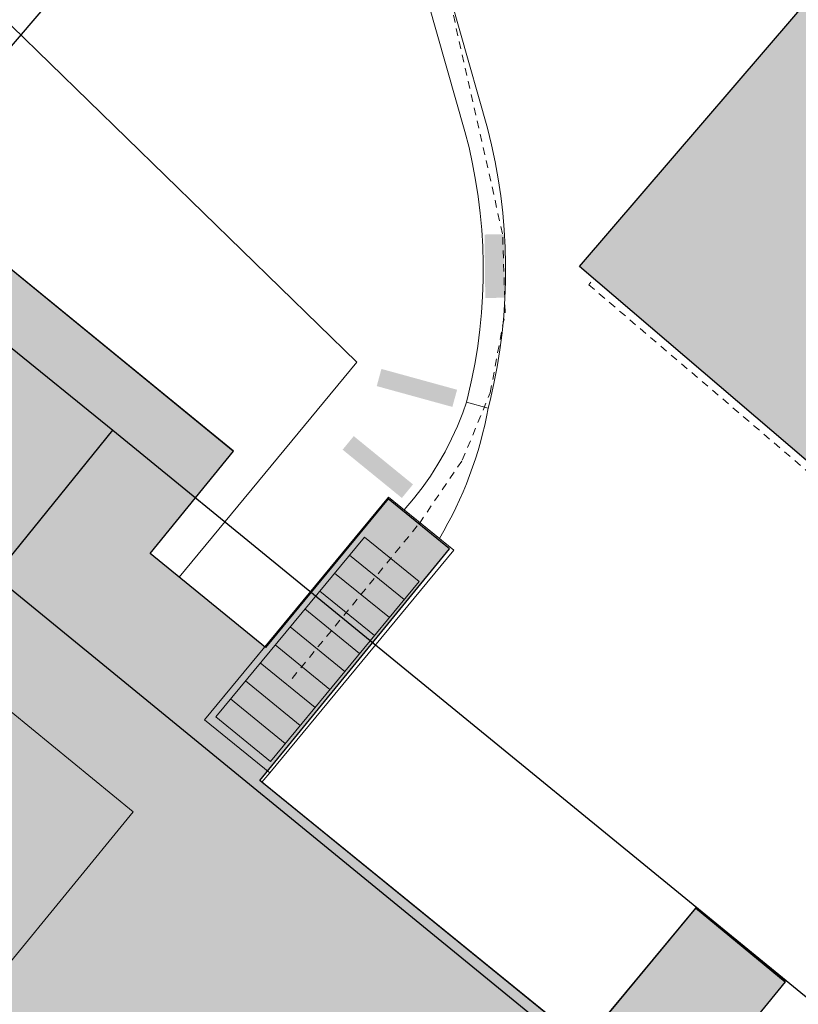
# Model space of a CAD drawing. Header units: metres. Extents: x 2695560 to 2696939, y 1260491 to 1262050.
# Tile 446 of 656: x 2696028 to 2696049, y 1261001 to 1261027. Entities that reach past the tile are written whole.
import ezdxf

# ---------------------------------------------------------------- set-up
doc = ezdxf.new("R2010")
doc.units = ezdxf.units.M
doc.linetypes.add('AUSGEZOGEN', pattern=[0])
doc.linetypes.add('VERDECKT2_S2', pattern=[0.36, 0.2, -0.16])
for name, color, linetype in [('XR$1$AV_Flächen (EO)', 7, 'AUSGEZOGEN'), ('XR$1$AV_Gebäudeflächen (BB)', 7, 'AUSGEZOGEN'), ('XR$1$AV_Gebäudeflächen ut.', 7, 'AUSGEZOGEN'), ('XR$1$AV_Linien (BB)', 7, 'AUSGEZOGEN'), ('XR$1$RP_Abstandslinie', 7, 'AUSGEZOGEN')]:
    doc.layers.add(name, color=color, linetype=linetype)
for name, color, linetype, lineweight in [('XR$2$ABW-Linie-R-ungenau', 4, 'VERDECKT2_S2', 18), ('XR$2$ELE-Flaeche-oberirdisch', 1, 'AUSGEZOGEN', 18), ('XR$2$ELE-Linie-ungenau', 1, 'VERDECKT2_S2', 18), ('XR$2$ELE-LinieAnker_Strebe', 1, 'AUSGEZOGEN', 18), ('XR$2$WAS-Linie-genau', 5, 'AUSGEZOGEN', 18)]:
    doc.layers.add(name, color=color, linetype=linetype, lineweight=lineweight)

msp = doc.modelspace()

# ---------------------------------------------------------------- hatches: boundary and pattern name
at = {"transparency": 33554687}
for points in [[(2696041.126, 1261021.63), (2696040.607, 1261021.624), (2696040.626, 1261019.938), (2696041.145, 1261019.944)], [(2696037.867, 1261018.052), (2696037.742, 1261017.596), (2696039.751, 1261017.043), (2696039.877, 1261017.499)], [(2696037.131, 1261016.267), (2696036.836, 1261015.906), (2696038.41, 1261014.623), (2696038.705, 1261014.984)]]:
    msp.add_hatch(color=7, dxfattribs=at).paths.add_polyline_path(points)
at = {"layer": 'XR$1$AV_Gebäudeflächen (BB)', "true_color": 0xd2d2d2, "transparency": 33554687}
msp.add_hatch(color=254, dxfattribs=at).paths.add_polyline_path([(2696058.033, 1261008.034), (2696065.388, 1261016.615), (2696066.084, 1261016.018), (2696068.59, 1261018.942), (2696068.473, 1261019.043), (2696071.206, 1261022.232), (2696071.324, 1261022.131), (2696073.86, 1261025.056), (2696073.15, 1261025.657), (2696080.504, 1261034.25), (2696065.589, 1261046.966), (2696058.227, 1261038.394), (2696057.553, 1261038.99), (2696054.941, 1261035.953), (2696054.904, 1261035.986), (2696052.338, 1261033.002), (2696052.376, 1261032.97), (2696049.777, 1261029.948), (2696050.484, 1261029.358), (2696043.127, 1261020.77)])
at = {"layer": 'XR$1$AV_Gebäudeflächen ut.', "true_color": 0xf5f5f5, "transparency": 33554687}
msp.add_hatch(color=7, dxfattribs=at).paths.add_polyline_path([(2696026.315, 1261022.095), (2696025.308, 1261020.861), (2696027.872, 1261018.75), (2696024.727, 1261014.861), (2696022.144, 1261016.988), (2696019.606, 1261013.884), (2696018.341, 1261014.931), (2696018.183, 1261015.062), (2696015.255, 1261011.495), (2696015.425, 1261011.358), (2696018.965, 1261008.447), (2696011.563, 1260999.389), (2696011.619, 1260999.329), (2696008.615, 1260995.787), (2696008.699, 1260995.719), (2696017.575, 1260988.412), (2696013.15, 1260983.024), (2696015.166, 1260981.392), (2696019.594, 1260986.784), (2696023.079, 1260983.96), (2696020.63, 1260981.001), (2696024.165, 1260978.064), (2696026.63, 1260981.004), (2696029.656, 1260978.535), (2696048.599, 1261001.762), (2696046.216, 1261003.729), (2696043.235, 1261000.125), (2696034.638, 1261007.115), (2696039.676, 1261013.27), (2696038.05, 1261014.602), (2696034.789, 1261010.654), (2696031.723, 1261013.149), (2696033.935, 1261015.868)])

# ---------------------------------------------------------------- linework, layer by layer
at = {"layer": 'XR$1$AV_Flächen (EO)', "color": 7, "linetype": 'AUSGEZOGEN', "transparency": 33554687}
msp.add_lwpolyline([(2696029.656, 1260978.535), (2696048.599, 1261001.762), (2696046.216, 1261003.729), (2696043.235, 1261000.125), (2696034.638, 1261007.115), (2696039.676, 1261013.27), (2696038.05, 1261014.602), (2696034.789, 1261010.654), (2696031.723, 1261013.149), (2696033.935, 1261015.868), (2696026.315, 1261022.095)], dxfattribs=at)
at = {"layer": 'XR$1$AV_Linien (BB)', "color": 7, "linetype": 'AUSGEZOGEN', "transparency": 33554687}
for p, q in [((2696027.872, 1261018.75), (2696030.735, 1261016.422)), ((2696030.735, 1261016.422), (2696059.461, 1260992.928))]:
    msp.add_line(p, q, dxfattribs=at)
msp.add_lwpolyline([(2696058.033, 1261008.034), (2696043.127, 1261020.77), (2696050.484, 1261029.358), (2696049.777, 1261029.948), (2696052.376, 1261032.97), (2696052.338, 1261033.002), (2696054.904, 1261035.986), (2696054.941, 1261035.953), (2696057.553, 1261038.99), (2696058.227, 1261038.394), (2696065.589, 1261046.966), (2696080.504, 1261034.25), (2696073.15, 1261025.657), (2696073.86, 1261025.056), (2696071.324, 1261022.131), (2696071.206, 1261022.232), (2696068.473, 1261019.043), (2696068.59, 1261018.942), (2696066.084, 1261016.018), (2696065.388, 1261016.615), (2696058.033, 1261008.034)], close=True, dxfattribs=at)
msp.add_lwpolyline([(2696059.461, 1260992.928), (2696056.307, 1260989.058), (2696027.584, 1261012.546), (2696030.735, 1261016.422)], dxfattribs=at)
at = {"layer": 'XR$1$RP_Abstandslinie', "color": 7, "linetype": 'AUSGEZOGEN', "transparency": 33554687}
msp.add_lwpolyline([(2696134.88, 1261056.31), (2696086.3, 1261094.61), (2696057.51, 1261061.02), (2696028.87, 1261027.61), (2696004.507, 1260999.152)], dxfattribs=at)
at = {"layer": 'XR$2$ABW-Linie-R-ungenau', "linetype": 'VERDECKT2_S2', "transparency": 33554687}
msp.add_lwpolyline([(2696043.428, 1261020.359), (2696043.373, 1261020.291), (2696049.815, 1261014.794), (2696050.121, 1261014.788)], dxfattribs=at)
at = {"layer": 'XR$2$ELE-Flaeche-oberirdisch', "transparency": 33554687}
for points in [[(2696037.898, 1261032.072), (2696040.086, 1261024.364), (2696040.194, 1261023.935), (2696040.289, 1261023.502), (2696040.37, 1261023.067), (2696040.438, 1261022.63), (2696040.492, 1261022.191), (2696040.532, 1261021.75), (2696040.558, 1261021.308), (2696040.571, 1261020.866), (2696040.57, 1261020.423), (2696040.555, 1261019.981), (2696040.526, 1261019.539), (2696040.483, 1261019.098), (2696040.426, 1261018.659), (2696040.356, 1261018.222), (2696040.272, 1261017.788), (2696040.175, 1261017.356), (2696040.125, 1261017.171), (2696040.704, 1261017.011), (2696040.704, 1261017.011), (2696040.757, 1261017.215), (2696040.856, 1261017.661), (2696040.941, 1261018.109), (2696041.013, 1261018.56), (2696041.071, 1261019.013), (2696041.115, 1261019.467), (2696041.145, 1261019.923), (2696041.162, 1261020.379), (2696041.164, 1261020.836), (2696041.153, 1261021.292), (2696041.127, 1261021.748), (2696041.088, 1261022.203), (2696041.035, 1261022.656), (2696040.968, 1261023.108), (2696040.888, 1261023.558), (2696040.794, 1261024.004), (2696040.686, 1261024.448), (2696038.482, 1261032.214)], [(2696029.651, 1260978.534), (2696048.594, 1261001.76), (2696048.594, 1261001.76), (2696046.211, 1261003.727), (2696043.23, 1261000.123), (2696034.687, 1261007.07), (2696034.9, 1261007.319), (2696033.168, 1261008.731), (2696034.767, 1261010.667), (2696031.719, 1261013.147), (2696033.931, 1261015.866), (2696026.311, 1261022.093), (2696025.304, 1261020.859), (2696024.005, 1261021.93), (2696020.87, 1261018.033), (2696022.14, 1261016.986), (2696019.581, 1261013.852), (2696019.456, 1261013.952), (2696016.569, 1261010.413), (2696018.961, 1261008.446), (2696011.559, 1260999.388)]]:
    msp.add_lwpolyline(points, dxfattribs=at)
for points in [[(2696040.125, 1261017.171), (2696040.025, 1261016.887), (2696039.885, 1261016.535), (2696039.729, 1261016.191), (2696039.557, 1261015.853), (2696039.369, 1261015.525), (2696039.166, 1261015.205), (2696038.948, 1261014.895), (2696038.717, 1261014.596), (2696038.471, 1261014.308), (2696039.406, 1261013.545), (2696039.523, 1261013.746), (2696039.635, 1261013.95), (2696039.742, 1261014.156), (2696039.845, 1261014.365), (2696039.944, 1261014.575), (2696040.037, 1261014.788), (2696040.126, 1261015.003), (2696040.21, 1261015.22), (2696040.289, 1261015.439), (2696040.363, 1261015.659), (2696040.433, 1261015.881), (2696040.497, 1261016.104), (2696040.556, 1261016.329), (2696040.611, 1261016.555), (2696040.66, 1261016.783), (2696040.704, 1261017.011), (2696040.125, 1261017.171)], [(2696033.168, 1261008.731), (2696034.9, 1261007.319), (2696039.79, 1261013.233), (2696038.058, 1261014.645), (2696033.168, 1261008.731)], [(2696027.854, 1261002.103), (2696022.438, 1261006.539), (2696025.86, 1261010.715), (2696031.275, 1261006.28), (2696027.854, 1261002.103)], [(2696025.86, 1261010.715), (2696022.438, 1261006.539), (2696027.854, 1261002.103), (2696031.275, 1261006.28), (2696025.86, 1261010.715)]]:
    msp.add_lwpolyline(points, close=True, dxfattribs=at)
at = {"layer": 'XR$2$ELE-Linie-ungenau', "linetype": 'VERDECKT2_S2', "transparency": 33554687}
msp.add_lwpolyline([(2696035.496, 1261009.828), (2696038.876, 1261013.948), (2696040.016, 1261015.628), (2696040.756, 1261017.418), (2696041.156, 1261019.558), (2696041.086, 1261021.638), (2696033.536, 1261055.188), (2696033.156, 1261056.708), (2696032.556, 1261058.138), (2696031.836, 1261059.208), (2696030.717, 1261060.528), (2695916.23, 1261173.248)], dxfattribs=at)
at = {"layer": 'XR$2$ELE-LinieAnker_Strebe', "transparency": 33554687}
for p, q in [((2696037.02, 1261013.106), (2696038.473, 1261011.922)), ((2696036.624, 1261012.629), (2696038.077, 1261011.444)), ((2696036.229, 1261012.151), (2696037.682, 1261010.966)), ((2696035.834, 1261011.673), (2696037.287, 1261010.488)), ((2696035.439, 1261011.195), (2696036.892, 1261010.011)), ((2696035.044, 1261010.717), (2696036.497, 1261009.533)), ((2696034.649, 1261010.24), (2696036.102, 1261009.055)), ((2696034.254, 1261009.762), (2696035.707, 1261008.577)), ((2696033.859, 1261009.284), (2696035.312, 1261008.099))]:
    msp.add_line(p, q, dxfattribs=at)
msp.add_lwpolyline([(2696033.464, 1261008.806), (2696037.415, 1261013.584), (2696038.868, 1261012.4), (2696034.917, 1261007.622), (2696033.464, 1261008.806)], close=True, dxfattribs=at)
at = {"layer": 'XR$2$WAS-Linie-genau', "linetype": 'AUSGEZOGEN', "transparency": 33554687}
msp.add_lwpolyline([(2696019.173, 1261035.374), (2696023.969, 1261031.141), (2696037.214, 1261018.231), (2696032.492, 1261012.522)], dxfattribs=at)

doc.saveas('drawing.dxf')
